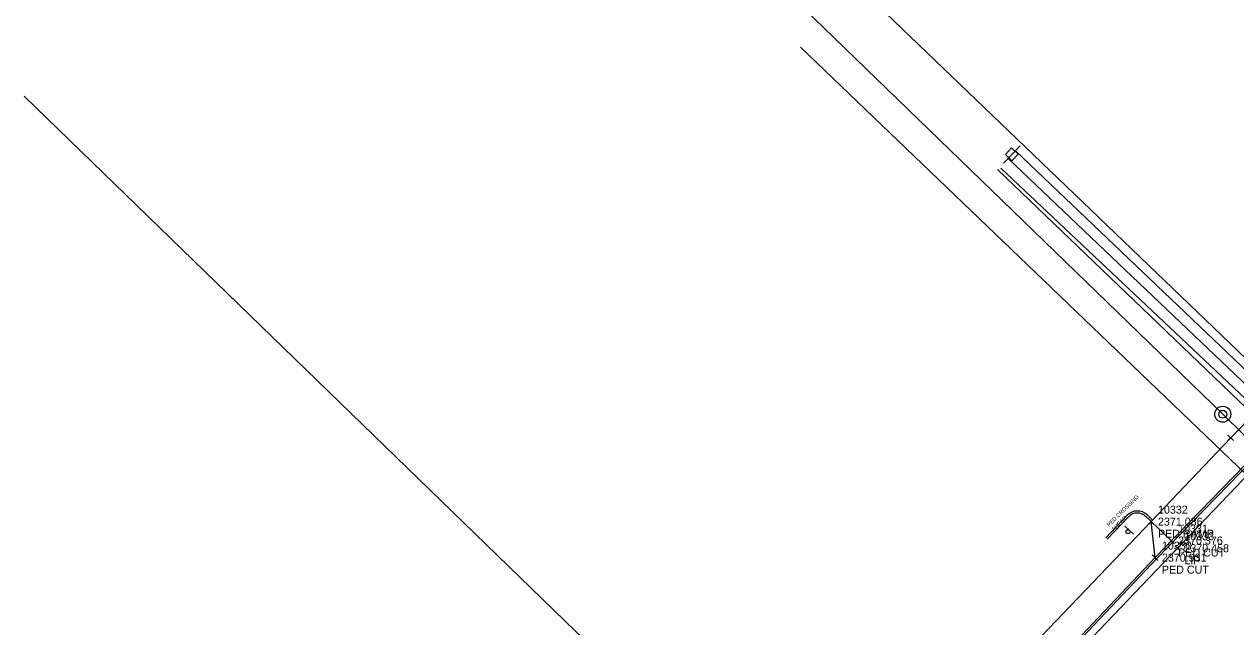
# Model space of a CAD drawing. Extents: x 2377639 to 2379738, y 729875 to 732734.
# Drawn here: x 2378623.8 to 2378926.7, y 731164.3 to 731315 of the extents above; entities that cross this region are included whole.
import ezdxf

# ---------------------------------------------------------------- set-up
doc = ezdxf.new("R2010")
doc.units = 0
for name, color, linetype in [('Default', 7, 'Continuous'), ('TOPO_CURBGTR_Back-of-Curb', 7, 'Continuous'), ('TOPO_CURBGTR_Face-of-Curb', 7, 'Continuous'), ('TOPO_CURBGTR_Lip-of-Gutter', 7, 'Continuous'), ('TOPO_DATA_Elevations', 7, 'Continuous'), ('TOPO_DATA_Notes', 7, 'Continuous'), ('TOPO_ELEC_Cable_Overhead-Exist', 7, 'Continuous'), ('TOPO_ELEC_Power-Pole', 7, 'Continuous'), ('TOPO_GAS_Line', 7, 'Continuous'), ('TOPO_SAN_Plastic-Pipe', 7, 'Continuous'), ('TOPO_SAN_Sewer-Manhole', 7, 'Continuous'), ('TOPO_SIGNS_Post-Single', 7, 'Continuous'), ('TOPO_SW_Back', 7, 'Continuous'), ('TOPO_TELE_Overhead-Line', 7, 'Continuous'), ('TOPO_TELE_Underground-FO-Cable', 7, 'Continuous'), ('TOPO_TV_Cable-Overhead', 7, 'Continuous'), ('TOPO_WTRUTIL_Line', 7, 'Continuous')]:
    doc.layers.add(name, color=color, linetype=linetype)

# ---------------------------------------------------------------- blocks, each defined once
blk = doc.blocks.new('MH_16')
at = {"layer": 'Default'}
for radius in [0.0254, 0.0127]:
    blk.add_circle((0, 0), radius, dxfattribs=at)
blk = doc.blocks.new('SIGN_6')
at = {"layer": 'Default'}
blk.add_line((0.0064, 0.0197), (0.0064, -0.0185), dxfattribs=at)
blk.add_circle((0, 0), 0.00635, dxfattribs=at)
blk = doc.blocks.new('UP_1')
at = {"layer": 'Default'}
for p, q in [((-0.0145, 0.0145), (0.0145, 0.0145)), ((-0.0145, -0.0145), (-0.0145, 0.0145)), ((0, 0.0381), (0, -0.0381)), ((0.0145, 0.0145), (0.0145, -0.0145)), ((0.0145, -0.0145), (-0.0145, -0.0145))]:
    blk.add_line(p, q, dxfattribs=at)

msp = doc.modelspace()

# ---------------------------------------------------------------- linework, layer by layer
at = {"layer": 'TOPO_CURBGTR_Back-of-Curb'}
msp.add_lwpolyline([(2378840.2, 731111.44), (2378906.5, 731181.63), (2378954.24, 731230.8), (2378996.06, 731274.46), (2379017.15, 731296.55), (2379025.13, 731304.84)], dxfattribs=at)
at = {"layer": 'TOPO_CURBGTR_Face-of-Curb'}
for p, q in [((2378899.54, 731192.21), (2378894.18, 731186.62)), ((2378899.9, 731191.87), (2378894.54, 731186.28)), ((2378905.53, 731190.63), (2378904.15, 731191.96)), ((2378905.87, 731190.99), (2378904.49, 731192.32))]:
    msp.add_line(p, q, dxfattribs=at)
msp.add_lwpolyline([(2378840.55, 731111.08), (2378906.86, 731181.29), (2378954.6, 731230.45), (2378996.42, 731274.11), (2379017.51, 731296.21), (2379025.49, 731304.49)], dxfattribs=at)
for radius in [3.5, 3]:
    msp.add_arc((2378902.07, 731189.79), radius, 46.2032, 136.2032, dxfattribs=at)
at = {"layer": 'TOPO_CURBGTR_Lip-of-Gutter'}
msp.add_lwpolyline([(2378843.13, 731111.73), (2378912.12, 731183.98), (2378955.61, 731229.49), (2378997.65, 731273.38), (2379018.59, 731295.17), (2379029.35, 731306.31)], dxfattribs=at)
at = {"layer": 'TOPO_DATA_Elevations'}
for p, q in [((2378924.69, 731210.88), (2378926.11, 731212.29)), ((2378924.69, 731212.29), (2378926.11, 731210.88)), ((2378904.82, 731189.93), (2378906.23, 731191.34)), ((2378904.82, 731191.34), (2378906.23, 731189.93)), ((2378909.85, 731185.2), (2378911.27, 731186.61)), ((2378909.85, 731186.61), (2378911.27, 731185.2)), ((2378905.8, 731180.93), (2378907.21, 731182.34)), ((2378905.8, 731182.34), (2378907.21, 731180.93)), ((2378911.41, 731183.27), (2378912.82, 731184.69)), ((2378911.41, 731184.69), (2378912.82, 731183.27))]:
    msp.add_line(p, q, dxfattribs=at)
at = {"layer": 'TOPO_ELEC_Cable_Overhead-Exist'}
for p, q in [((2379082.38, 731082.46), (2378871.59, 731283.35)), ((2379080.54, 731080.57), (2378869.76, 731281.46))]:
    msp.add_line(p, q, dxfattribs=at)
at = {"layer": 'TOPO_GAS_Line'}
msp.add_line((2378817.91, 731309.25), (2379078.96, 731058.81), dxfattribs=at)
at = {"layer": 'TOPO_SAN_Plastic-Pipe'}
for p, q in [((2378923.42, 731217.48), (2378732.38, 731402.68)), ((2379189.26, 730956.35), (2378923.42, 731217.48))]:
    msp.add_line(p, q, dxfattribs=at)
at = {"layer": 'TOPO_SW_Back'}
for points in [[(2378905.53, 731190.63), (2378925.4, 731211.58), (2378946.38, 731233.35), (2378954.24, 731230.8)], [(2378824.17, 731132.06), (2378837.5, 731119.47), (2378845.18, 731127.58), (2378905.53, 731190.63)], [(2378906.5, 731181.63), (2378905.53, 731190.63), (2378910.61, 731185.86)]]:
    msp.add_lwpolyline(points, dxfattribs=at)
at = {"layer": 'TOPO_TELE_Overhead-Line'}
msp.add_line((2379079.4, 731079.39), (2378867.97, 731279.01), dxfattribs=at)
at = {"layer": 'TOPO_TELE_Underground-FO-Cable'}
msp.add_line((2379033.97, 731118.6), (2378867.09, 731278.7), dxfattribs=at)
at = {"layer": 'TOPO_TV_Cable-Overhead'}
msp.add_line((2379199.34, 730971.87), (2378747.39, 731406.04), dxfattribs=at)
at = {"layer": 'TOPO_WTRUTIL_Line'}
msp.add_line((2378623.83, 731296.98), (2378830.45, 731096.49), dxfattribs=at)

# ---------------------------------------------------------------- block references
at = {"layer": 'TOPO_ELEC_Power-Pole', "xscale": 78.74000000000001, "yscale": 78.74, "rotation": -43.76602493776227}
msp.add_blockref('UP_1', (2378870.69, 731282.45), dxfattribs=at)
at = {"layer": 'TOPO_SAN_Sewer-Manhole', "xscale": 78.74000000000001, "yscale": 78.74000000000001}
msp.add_blockref('MH_16', (2378923.42, 731217.48), dxfattribs=at)
at = {"layer": 'TOPO_SIGNS_Post-Single', "xscale": 78.74000000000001, "yscale": 78.74, "rotation": 47.25626152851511}
msp.add_blockref('SIGN_6', (2378899.72, 731188.11), dxfattribs=at)

# ---------------------------------------------------------------- texts
at = {"layer": 'TOPO_DATA_Elevations'}
for s, p in [('10332', (2378907.23, 731192.63)), ('2371.086', (2378907.23, 731189.63)), ('PED RAMP', (2378907.23, 731186.63)), ('10331', (2378912.27, 731187.91)), ('10330', (2378908.21, 731183.63)), ('2370.376', (2378912.27, 731184.91)), ('10333', (2378913.82, 731185.98)), ('2370.931', (2378908.21, 731180.63)), ('PED CUT', (2378912.27, 731181.91)), ('2370.458', (2378913.82, 731182.98)), ('PED CUT', (2378908.21, 731177.63)), ('LIP', (2378913.82, 731179.98))]:
    msp.add_text(s, height=2, dxfattribs=at).set_placement(p)
at = {"layer": 'TOPO_DATA_Notes'}
for s, p in [('PED CROSSING', (2378895.02, 731189.3)), ('AHEAD', (2378896.19, 731188.12))]:
    msp.add_text(s, height=1, rotation=44.6959, dxfattribs=at).set_placement(p)

doc.saveas('drawing.dxf')
